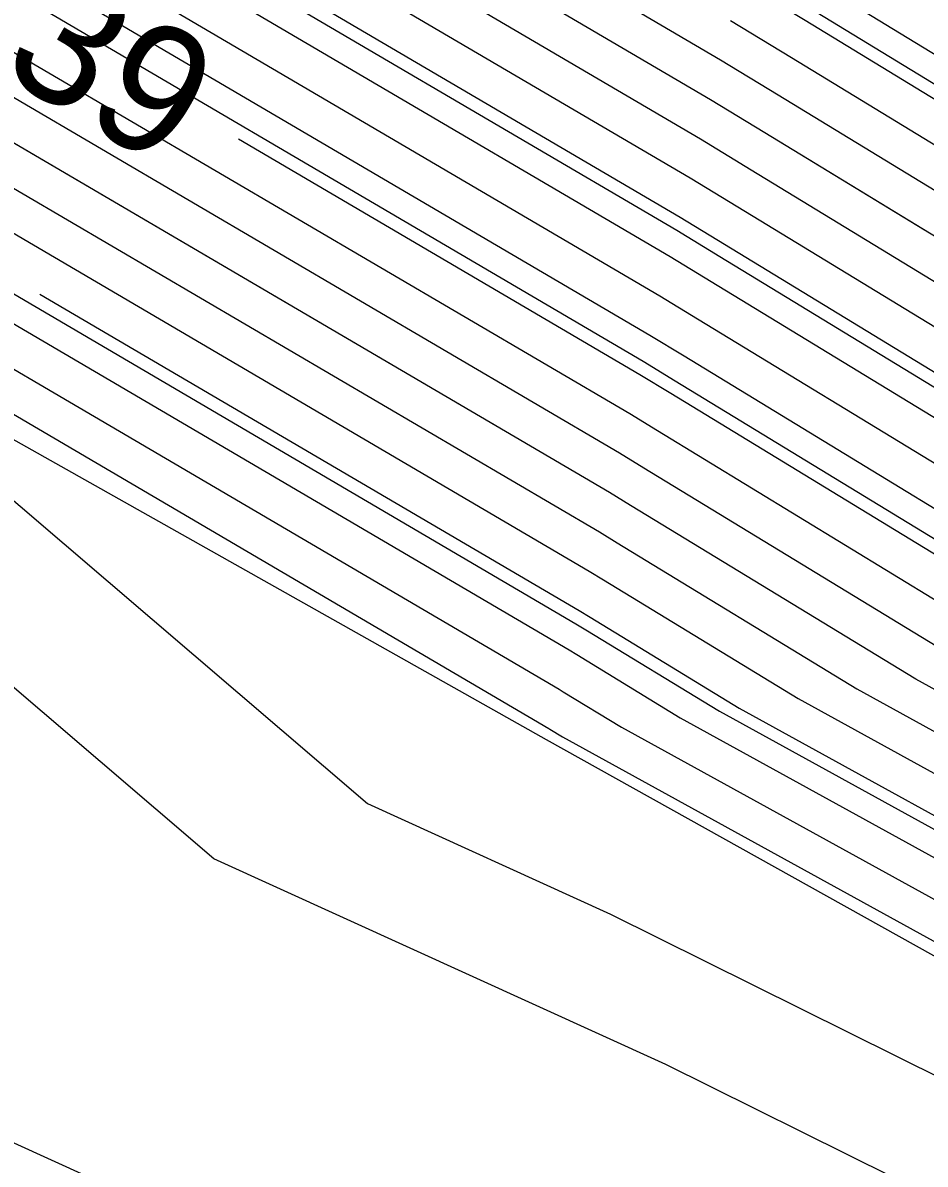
# Model space of a CAD drawing. Extents: x 2354170 to 2357230, y 866100 to 868290.
# Drawn here: x 2355193.44 to 2355207.46, y 867404.52 to 867422.25 of the extents above; entities that cross this region are included whole.
import ezdxf

# ---------------------------------------------------------------- set-up
doc = ezdxf.new("R2010")
doc.units = 0
for name, color, linetype in [('Default', 7, 'Continuous'), ('DTM Contours Major', 7, 'Continuous'), ('DTM Contours Minor', 7, 'Continuous'), ('PH Exist DTM Breakline', 7, 'Continuous')]:
    doc.layers.add(name, color=color, linetype=linetype)

msp = doc.modelspace()

# ---------------------------------------------------------------- linework, layer by layer
at = {"layer": 'Default'}
for points in [[(2355121.106, 867469.301), (2355131.239, 867463.854), (2355139.147, 867459.276), (2355150.082, 867452.522), (2355152.885, 867450.9), (2355158.937, 867448.13), (2355158.999, 867448.088), (2355168.776, 867442.325), (2355183.667, 867432.442), (2355187.76, 867430.029), (2355195.408, 867426.177), (2355204.124, 867421.062), (2355204.968, 867420.547), (2355207.449, 867419.035)], [(2355224.587, 867411.03), (2355219.205, 867413.992), (2355205.594, 867422.286), (2355204.594, 867422.895), (2355197.447, 867427.09), (2355188.439, 867431.626), (2355185.137, 867433.572), (2355167.598, 867445.214), (2355160.678, 867449.292), (2355160.605, 867449.342), (2355153.478, 867452.604), (2355151.461, 867453.771), (2355138.594, 867461.719), (2355138.527, 867461.758)], [(2355218.23, 867406.044), (2355207.315, 867412.052), (2355202.882, 867414.753), (2355202.556, 867414.952), (2355188.61, 867423.137), (2355185.495, 867424.706), (2355178.766, 867428.672), (2355172.701, 867432.697), (2355153.401, 867444.073), (2355153.375, 867444.09), (2355150.911, 867445.218), (2355145.484, 867448.358), (2355140.989, 867451.134), (2355131.883, 867456.406)], [(2355210.483, 867402.563), (2355203.43, 867406.065), (2355196.405, 867409.263), (2355183.929, 867419.941), (2355183.533, 867420.2), (2355175.559, 867424.9), (2355173.99, 867425.921), (2355149.697, 867440.24), (2355149.15, 867440.645), (2355142.273, 867445.304), (2355142.096, 867445.435), (2355140.907, 867446.229), (2355125.721, 867455.021)], [(2355262.299, 867384.671), (2355257.783, 867388.258), (2355257.651, 867388.332), (2355249.842, 867392.796), (2355232.803, 867402.43), (2355228.596, 867404.907), (2355213.717, 867413.097), (2355204.342, 867418.809), (2355203.654, 867419.229), (2355193.368, 867425.265), (2355187.08, 867428.432), (2355182.197, 867431.311), (2355176.175, 867435.307)], [(2355306.814, 867329.532), (2355304.091, 867335.365), (2355299.954, 867349.931), (2355299.925, 867350.006), (2355289.127, 867363.131), (2355283.332, 867369.784), (2355275.862, 867377.77), (2355260.316, 867389.261), (2355259.672, 867389.773), (2355259.654, 867389.783), (2355249.493, 867395.592), (2355235.164, 867403.694), (2355229.714, 867406.903), (2355217.375, 867413.694), (2355205.176, 867421.127), (2355204.281, 867421.673), (2355196.087, 867426.481)], [(2355194.728, 867425.873), (2355203.967, 867420.451), (2355204.759, 867419.968), (2355215.546, 867413.395), (2355229.155, 867405.905), (2355233.984, 867403.062), (2355249.667, 867394.194), (2355258.653, 867389.057), (2355258.727, 867389.015), (2355261.386, 867386.903), (2355275.096, 867376.769), (2355281.684, 867369.726), (2355288.916, 867361.423), (2355298.503, 867349.771), (2355299.346, 867347.54), (2355303.04, 867334.535), (2355305.472, 867329.327), (2355306.138, 867327.003), (2355307.428, 867319.909), (2355309.032, 867310.676), (2355309.288, 867309.033), (2355309.726, 867299.906), (2355310.819, 867287.141), (2355311.856, 867273.989)], [(2355311.297, 867273.574), (2355310.188, 867287.632), (2355309.159, 867299.659), (2355308.746, 867308.258), (2355308.288, 867311.199), (2355306.779, 867319.882), (2355305.566, 867326.554), (2355304.8, 867329.224), (2355302.515, 867334.12), (2355299.043, 867346.344), (2355297.792, 867349.653), (2355288.811, 867360.569), (2355280.86, 867369.697), (2355274.713, 867376.269), (2355261.921, 867385.724), (2355258.255, 867388.636), (2355258.152, 867388.695), (2355249.755, 867393.495), (2355233.393, 867402.746), (2355228.876, 867405.406), (2355214.632, 867413.246), (2355204.551, 867419.389), (2355203.81, 867419.84), (2355194.048, 867425.569)], [(2355310.179, 867272.744), (2355308.928, 867288.613), (2355308.025, 867299.165), (2355307.663, 867306.709), (2355306.8, 867312.243), (2355305.482, 867319.828), (2355304.422, 867325.656), (2355303.458, 867329.019), (2355301.464, 867333.29), (2355298.436, 867343.953), (2355296.369, 867349.418), (2355288.6, 867358.86), (2355279.211, 867369.64), (2355273.947, 867375.268), (2355262.991, 867383.366), (2355257.31, 867387.879), (2355257.151, 867387.969), (2355249.929, 867392.097), (2355232.213, 867402.115), (2355228.317, 867404.408), (2355212.802, 867412.948), (2355204.133, 867418.23), (2355203.497, 867418.618), (2355192.688, 867424.961)], [(2355309.62, 867272.329), (2355308.298, 867289.104), (2355307.458, 867298.918), (2355307.121, 867305.935), (2355306.055, 867312.765), (2355304.833, 867319.801), (2355303.85, 867325.207), (2355302.787, 867328.917), (2355300.939, 867332.875), (2355298.132, 867342.758), (2355295.658, 867349.3), (2355288.495, 867358.006), (2355278.387, 867369.611), (2355273.564, 867374.768), (2355263.526, 867382.188), (2355256.838, 867387.5), (2355256.65, 867387.606), (2355250.016, 867391.398), (2355231.622, 867401.799), (2355228.038, 867403.909), (2355211.888, 867412.799), (2355203.925, 867417.65), (2355203.34, 867418.007), (2355192.009, 867424.657)], [(2355309.062, 867271.915), (2355307.667, 867289.594), (2355306.89, 867298.671), (2355306.579, 867305.16), (2355305.311, 867313.288), (2355304.185, 867319.774), (2355303.278, 867324.758), (2355302.115, 867328.814), (2355300.414, 867332.46), (2355297.828, 867341.562), (2355294.947, 867349.182), (2355288.39, 867357.152), (2355277.563, 867369.583), (2355273.181, 867374.268), (2355264.061, 867381.009), (2355256.365, 867387.121), (2355256.149, 867387.243), (2355250.103, 867390.699), (2355231.032, 867401.483), (2355227.758, 867403.41), (2355210.973, 867412.649), (2355203.716, 867417.071), (2355203.183, 867417.396), (2355191.329, 867424.353)], [(2355307.944, 867271.085), (2355306.407, 867290.576), (2355305.756, 867298.177), (2355305.495, 867303.612), (2355303.823, 867314.332), (2355302.887, 867319.72), (2355302.134, 867323.86), (2355300.773, 867328.609), (2355299.363, 867331.629), (2355297.221, 867339.171), (2355293.525, 867348.947), (2355288.179, 867355.444), (2355275.914, 867369.525), (2355272.414, 867373.267), (2355265.131, 867378.651), (2355255.42, 867386.364), (2355255.148, 867386.518), (2355250.278, 867389.302), (2355229.851, 867400.851), (2355227.2, 867402.412), (2355209.144, 867412.351), (2355203.299, 867415.912), (2355202.87, 867416.174), (2355189.969, 867423.745)], [(2355307.385, 867270.67), (2355305.776, 867291.066), (2355305.189, 867297.93), (2355304.953, 867302.837), (2355303.079, 867314.855), (2355302.239, 867319.693), (2355301.562, 867323.411), (2355300.102, 867328.507), (2355298.838, 867331.214), (2355296.917, 867337.975), (2355292.814, 867348.829), (2355288.074, 867354.59), (2355275.09, 867369.497), (2355272.031, 867372.767), (2355265.666, 867377.472), (2355254.948, 867385.985), (2355254.647, 867386.155), (2355250.365, 867388.603), (2355229.261, 867400.535), (2355226.92, 867401.913), (2355208.229, 867412.202), (2355203.09, 867415.333), (2355202.713, 867415.563), (2355189.29, 867423.441)], [(2355187.93, 867422.833), (2355202.399, 867414.341), (2355202.673, 867414.174), (2355206.4, 867411.903), (2355226.362, 867400.916), (2355228.081, 867399.904), (2355250.539, 867387.205), (2355253.646, 867385.429), (2355254.003, 867385.227), (2355266.736, 867375.114), (2355271.265, 867371.766), (2355273.442, 867369.439), (2355287.864, 867352.881), (2355291.391, 867348.593), (2355296.31, 867335.584), (2355297.787, 867330.384), (2355298.759, 867328.302), (2355300.419, 867322.514), (2355300.941, 867319.64), (2355301.591, 867315.899), (2355303.869, 867301.288), (2355304.054, 867297.436), (2355304.516, 867292.047), (2355306.267, 867269.841)], [(2355305.667, 867336.61), (2355302.607, 867347.382), (2355301.57, 867350.594), (2355300.786, 867351.833), (2355296.307, 867357.35), (2355289.442, 867365.694), (2355285.805, 867369.87), (2355277.011, 867379.271), (2355266.046, 867387.376), (2355261.488, 867390.603), (2355260.532, 867391.21), (2355259.876, 867391.619), (2355258.556, 867392.358), (2355249.232, 867397.689), (2355236.935, 867404.641), (2355230.551, 867408.4), (2355220.119, 867414.142), (2355205.802, 867422.865)], [(2355187.25, 867422.529), (2355202.242, 867413.73), (2355202.464, 867413.595), (2355205.485, 867411.754), (2355226.083, 867400.417), (2355227.49, 867399.588), (2355250.626, 867386.506), (2355253.145, 867385.066), (2355253.531, 867384.848), (2355267.271, 867373.935), (2355270.882, 867371.266), (2355272.618, 867369.41), (2355287.758, 867352.027), (2355290.68, 867348.476), (2355296.007, 867334.389), (2355297.262, 867329.969), (2355298.088, 867328.199), (2355299.847, 867322.065), (2355300.293, 867319.613), (2355300.847, 867316.422), (2355303.328, 867300.514), (2355303.487, 867297.189), (2355303.885, 867292.538), (2355305.708, 867269.426)], [(2355307.485, 867329.634), (2355304.616, 867335.78), (2355300.81, 867349.179), (2355300.481, 867350.199), (2355300.232, 867350.592), (2355298.811, 867352.343), (2355289.232, 867363.985), (2355284.157, 867369.812), (2355276.245, 867378.271), (2355260.902, 867389.612), (2355260.206, 867390.105), (2355260.06, 867390.198), (2355259.959, 867390.26), (2355259.758, 867390.373), (2355249.406, 867396.291), (2355235.755, 867404.009), (2355229.993, 867407.402), (2355218.29, 867413.843), (2355205.385, 867421.706), (2355204.437, 867422.284)], [(2355185.891, 867421.921), (2355201.929, 867412.508), (2355202.047, 867412.436), (2355203.656, 867411.455), (2355225.524, 867399.419), (2355226.31, 867398.956), (2355250.801, 867385.108), (2355252.144, 867384.341), (2355252.586, 867384.091), (2355268.341, 867371.577), (2355270.116, 867370.265), (2355270.969, 867369.353), (2355287.548, 867350.319), (2355289.258, 867348.24), (2355295.399, 867331.997), (2355296.211, 867329.139), (2355296.746, 867327.994), (2355298.703, 867321.167), (2355298.995, 867319.559), (2355299.359, 867317.466), (2355302.244, 867298.965), (2355302.353, 867296.695), (2355302.625, 867293.519), (2355304.59, 867268.596)], [(2355185.211, 867421.617), (2355201.772, 867411.897), (2355201.838, 867411.856), (2355202.741, 867411.306), (2355225.245, 867398.92), (2355225.719, 867398.64), (2355250.888, 867384.409), (2355251.643, 867383.978), (2355252.113, 867383.712), (2355268.876, 867370.398), (2355269.733, 867369.765), (2355270.145, 867369.324), (2355287.443, 867349.465), (2355288.547, 867348.122), (2355295.096, 867330.802), (2355295.686, 867328.724), (2355296.074, 867327.892), (2355298.131, 867320.718), (2355298.347, 867319.532), (2355298.615, 867317.988), (2355301.702, 867298.19), (2355301.786, 867296.448), (2355301.994, 867294.01), (2355304.031, 867268.182)], [(2355184.531, 867421.313), (2355201.615, 867411.286), (2355201.63, 867411.277), (2355201.827, 867411.157), (2355224.965, 867398.421), (2355225.129, 867398.325), (2355250.975, 867383.71), (2355251.142, 867383.615), (2355251.641, 867383.333), (2355265.932, 867371.982), (2355269.03, 867369.176), (2355269.12, 867369.112), (2355269.313, 867368.992), (2355270.715, 867367.694), (2355287.337, 867348.61), (2355287.836, 867348.005), (2355294.792, 867329.606), (2355295.161, 867328.309), (2355295.403, 867327.789)], [(2355279.939, 867365.88), (2355276.739, 867369.554), (2355272.797, 867373.767), (2355264.596, 867379.83), (2355255.893, 867386.742), (2355255.649, 867386.881), (2355250.191, 867390.001), (2355230.442, 867401.167), (2355227.479, 867402.911), (2355210.058, 867412.5), (2355203.507, 867416.492), (2355203.026, 867416.785), (2355196.789, 867420.446)], [(2355193.706, 867418.037), (2355202.086, 867413.119), (2355202.256, 867413.015), (2355204.571, 867411.605), (2355225.803, 867399.918), (2355226.9, 867399.272), (2355250.714, 867385.807), (2355252.644, 867384.704), (2355253.058, 867384.47), (2355267.806, 867372.756), (2355270.499, 867370.765), (2355271.793, 867369.382), (2355276.871, 867363.552)], [(2355300.91, 867269.093), (2355300.749, 867287.297), (2355300.103, 867295.482), (2355300.084, 867295.707), (2355300.076, 867295.867), (2355297.823, 867310.319), (2355295.938, 867319.167), (2355295.718, 867319.328), (2355294.626, 867320.667), (2355291.604, 867328.068), (2355284.007, 867339.93), (2355281.64, 867346.677), (2355267.421, 867359.833), (2355261.444, 867363.533), (2355258.669, 867365.538), (2355250.05, 867373.344), (2355249.779, 867373.511), (2355237.967, 867381.95), (2355224.765, 867390.014), (2355216.946, 867393.628), (2355206.008, 867399.059), (2355189.238, 867406.695)]]:
    msp.add_lwpolyline(points, dxfattribs=at)
at = {"layer": 'DTM Contours Major'}
msp.add_lwpolyline([(2355274.912, 867374.843), (2355274.202, 867375.602), (2355262.635, 867384.152), (2355257.625, 867388.131), (2355257.484, 867388.211), (2355249.871, 867392.563), (2355232.606, 867402.325), (2355228.503, 867404.741), (2355213.412, 867413.047), (2355204.272, 867418.616), (2355203.601, 867419.025), (2355193.142, 867425.164), (2355189.739, 867426.878)], dxfattribs=at)
at = {"layer": 'DTM Contours Minor'}
for points in [[(2355234.342, 867399.179), (2355230.639, 867401.272), (2355227.572, 867403.078), (2355210.363, 867412.55), (2355203.577, 867416.685), (2355203.079, 867416.988), (2355190.876, 867424.151), (2355186.25, 867426.48), (2355180.4, 867429.928), (2355171.393, 867435.907), (2355155.267, 867445.411), (2355155.229, 867445.437), (2355151.569, 867447.112), (2355147.017, 867449.746), (2355140.375, 867453.848), (2355125.464, 867462.481), (2355113.813, 867468.744), (2355113.476, 867468.929), (2355098.855, 867476.938), (2355095.192, 867478.905), (2355088.83, 867482.459), (2355074.492, 867490.312), (2355062.15, 867497.024), (2355060.506, 867497.923)], [(2355099.996, 867480.719), (2355105.155, 867477.95), (2355112.167, 867474.108), (2355112.329, 867474.019), (2355131.239, 867463.854), (2355139.147, 867459.276), (2355150.082, 867452.522), (2355152.885, 867450.9), (2355158.937, 867448.13), (2355158.999, 867448.088), (2355168.776, 867442.325), (2355183.667, 867432.442), (2355187.76, 867430.029), (2355195.408, 867426.177), (2355204.124, 867421.062), (2355204.968, 867420.547), (2355216.461, 867413.545), (2355229.434, 867406.404), (2355234.574, 867403.378), (2355249.58, 867394.893), (2355259.153, 867389.42), (2355259.2, 867389.394), (2355260.851, 867388.082), (2355272.307, 867379.614)], [(2355306.125, 867279.145), (2355305.146, 867291.557), (2355304.622, 867297.683), (2355304.411, 867302.063), (2355302.335, 867315.377), (2355301.59, 867319.667), (2355300.99, 867322.963), (2355299.431, 867328.404), (2355298.312, 867330.799), (2355296.614, 867336.78), (2355292.103, 867348.711), (2355287.969, 867353.735), (2355274.266, 867369.468), (2355271.648, 867372.266), (2355266.201, 867376.293), (2355254.475, 867385.606), (2355254.146, 867385.792), (2355250.452, 867387.904), (2355228.671, 867400.22), (2355226.641, 867401.415), (2355207.315, 867412.052), (2355202.882, 867414.753), (2355202.556, 867414.952), (2355188.785, 867423.034)], [(2355305.317, 867336.334), (2355302.008, 867347.981), (2355301.207, 867350.463), (2355300.601, 867351.42), (2355297.142, 867355.681), (2355289.372, 867365.124), (2355285.256, 867369.851), (2355276.756, 867378.938), (2355264.331, 867388.122), (2355261.061, 867390.437), (2355260.375, 867390.872), (2355259.904, 867391.166), (2355258.956, 867391.697), (2355249.29, 867397.223), (2355236.542, 867404.431), (2355230.365, 867408.067), (2355219.51, 867414.042), (2355205.663, 867422.479)], [(2355186.344, 867422.124), (2355202.033, 867412.915), (2355202.186, 867412.822), (2355204.266, 867411.555), (2355225.71, 867399.751), (2355226.703, 867399.167), (2355250.743, 867385.574), (2355252.477, 867384.583), (2355252.901, 867384.343), (2355257.121, 867380.991)], [(2355190.045, 867417.608), (2355198.794, 867410.12), (2355202.571, 867408.4), (2355224.068, 867397.727), (2355224.813, 867397.382), (2355248.093, 867383.164), (2355250.728, 867381.281), (2355251.18, 867381.002), (2355265.576, 867367.963), (2355266.561, 867367.252), (2355268.682, 867365.939), (2355284.117, 867351.658), (2355287.267, 867348.041), (2355287.362, 867347.926), (2355294.59, 867328.809), (2355294.81, 867328.032), (2355294.956, 867327.721), (2355297.178, 867319.97), (2355297.265, 867319.487), (2355297.375, 867318.859), (2355298.497, 867311.66)]]:
    msp.add_lwpolyline(points, dxfattribs=at)
at = {"layer": 'PH Exist DTM Breakline'}
msp.add_lwpolyline([(2354998.987, 867523.883), (2355031.67, 867506.785), (2355063.384, 867490.232), (2355116.195, 867460.277), (2355149.553, 867441.314), (2355183.938, 867421.048), (2355201.572, 867411.115), (2355224.818, 867398.158), (2355251.509, 867383.227), (2355269.376, 867369.298), (2355287.251, 867347.908), (2355294.287, 867327.619), (2355296.523, 867319.456), (2355299.911, 867295.631), (2355302.764, 867267.241), (2355304.13, 867236.824), (2355305.048, 867209.593), (2355306.062, 867178.614), (2355306.867, 867134.639), (2355307.678, 867102.256), (2355309.303, 867062.926), (2355310.069, 867028.808), (2355310.233, 866999.689)], dxfattribs=at)

# ---------------------------------------------------------------- texts
at = {"layer": 'Default'}
msp.add_text('139', height=2, rotation=329.5902, dxfattribs=at).set_placement((2355191.76, 867422.238))

doc.saveas('drawing.dxf')
